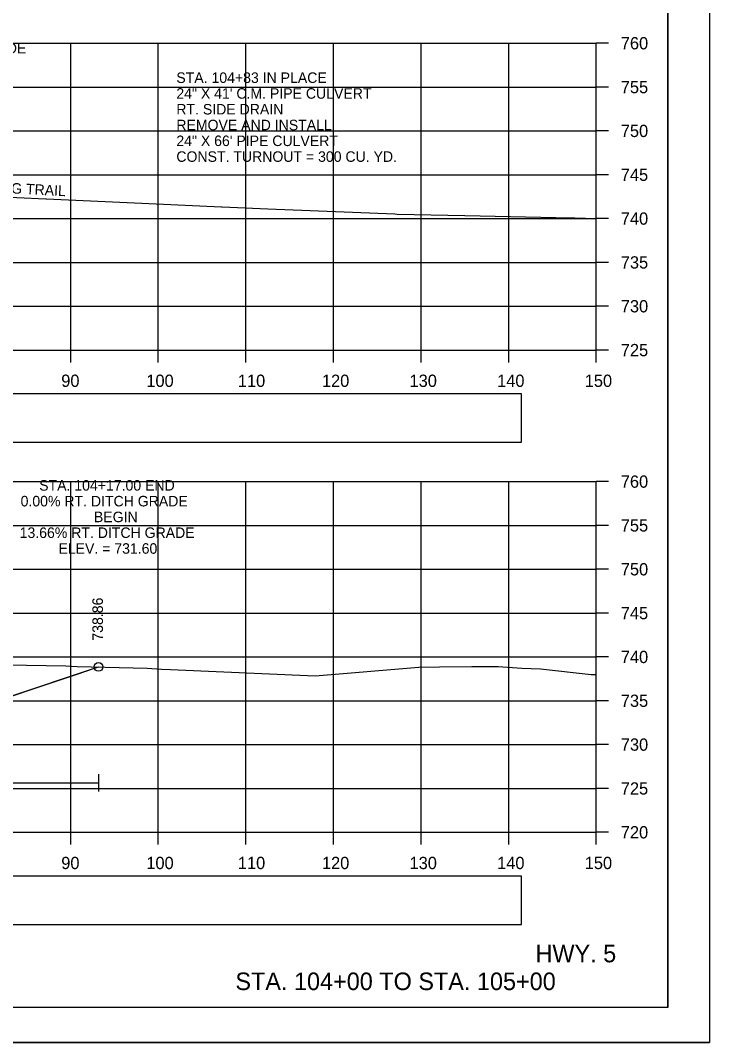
# Model space of a CAD drawing. Extents: x 1202951 to 1376887, y 378065 to 728038.
# Drawn here: x 1376668.9 to 1376747.6, y 379261.2 to 379377.8 of the extents above; entities that cross this region are included whole.
import ezdxf

# ---------------------------------------------------------------- set-up
doc = ezdxf.new("R2010")
doc.units = 0
for name, color, linetype in [('R_Alt Surface', 7, 'Continuous'), ('R_Axis', 7, 'Continuous'), ('R_Axis Annot', 7, 'Continuous'), ('R_Border', 7, 'Continuous'), ('R_Border Notes', 7, 'Continuous'), ('R_Dimension', 7, 'Continuous'), ('R_Draft', 7, 'Continuous'), ('R_Exist Surface', 7, 'Continuous'), ('R_Fin Surface', 7, 'Continuous'), ('R_Grid', 7, 'Continuous'), ('R_No Plot', 7, 'Continuous'), ('R_Proposed Const Limits', 7, 'Continuous'), ('R_Water Annot', 7, 'Continuous'), ('R_Xsect Elev', 7, 'Continuous')]:
    doc.layers.add(name, color=color, linetype=linetype)

msp = doc.modelspace()

# ---------------------------------------------------------------- linework, layer by layer
at = {"layer": 'R_Alt Surface'}
for points in [[(1376615.43, 379329.65), (1376726.14, 379329.65), (1376726.14, 379335.17), (1376615.43, 379335.17)], [(1376615.43, 379274.65), (1376726.14, 379274.65), (1376726.14, 379280.17), (1376615.43, 379280.17)]]:
    msp.add_lwpolyline(points, close=True, dxfattribs=at)
at = {"layer": 'R_Axis'}
for p, q in [((1376734.67, 379340.17), (1376734.67, 379375.17)), ((1376736.07, 379375.17), (1376734.67, 379375.17)), ((1376736.07, 379370.17), (1376734.67, 379370.17)), ((1376736.07, 379365.17), (1376734.67, 379365.17)), ((1376736.07, 379360.17), (1376734.67, 379360.17)), ((1376736.07, 379355.17), (1376734.67, 379355.17)), ((1376736.07, 379350.17), (1376734.67, 379350.17)), ((1376736.07, 379345.17), (1376734.67, 379345.17)), ((1376434.67, 379340.17), (1376734.67, 379340.17)), ((1376674.67, 379338.77), (1376674.67, 379340.17)), ((1376684.67, 379338.77), (1376684.67, 379340.17)), ((1376694.67, 379338.77), (1376694.67, 379340.17)), ((1376704.67, 379338.77), (1376704.67, 379340.17)), ((1376714.67, 379338.77), (1376714.67, 379340.17)), ((1376724.67, 379338.77), (1376724.67, 379340.17)), ((1376734.67, 379338.77), (1376734.67, 379340.17)), ((1376736.07, 379340.17), (1376734.67, 379340.17)), ((1376734.67, 379285.17), (1376734.67, 379325.17)), ((1376736.07, 379325.17), (1376734.67, 379325.17)), ((1376736.07, 379320.17), (1376734.67, 379320.17)), ((1376736.07, 379315.17), (1376734.67, 379315.17)), ((1376736.07, 379310.17), (1376734.67, 379310.17)), ((1376736.07, 379305.17), (1376734.67, 379305.17)), ((1376736.07, 379300.17), (1376734.67, 379300.17)), ((1376736.07, 379295.17), (1376734.67, 379295.17)), ((1376736.07, 379290.17), (1376734.67, 379290.17)), ((1376434.67, 379285.17), (1376734.67, 379285.17)), ((1376674.67, 379283.77), (1376674.67, 379285.17)), ((1376684.67, 379283.77), (1376684.67, 379285.17)), ((1376694.67, 379283.77), (1376694.67, 379285.17)), ((1376704.67, 379283.77), (1376704.67, 379285.17)), ((1376714.67, 379283.77), (1376714.67, 379285.17)), ((1376724.67, 379283.77), (1376724.67, 379285.17)), ((1376734.67, 379283.77), (1376734.67, 379285.17)), ((1376736.07, 379285.17), (1376734.67, 379285.17))]:
    msp.add_line(p, q, dxfattribs=at)
at = {"layer": 'R_Border'}
for q in [(1376742.85, 379470.63), (1376426.67, 379265.17)]:
    msp.add_line((1376742.85, 379265.17), q, dxfattribs=at)
at = {"layer": 'R_Dimension'}
for points in [[(1376677.85, 379291.81), (1376677.85, 379289.81)], [(1376578.63, 379290.81), (1376677.85, 379290.81)]]:
    msp.add_lwpolyline(points, dxfattribs=at)
at = {"layer": 'R_Exist Surface'}
for points in [[(1376651.93, 379358.35), (1376671.84, 379357.41), (1376671.92, 379357.41), (1376681.12, 379356.99), (1376691.87, 379356.51), (1376691.97, 379356.5), (1376697.18, 379356.29), (1376711.67, 379355.7), (1376711.92, 379355.69), (1376719.67, 379355.52), (1376731.8, 379355.24), (1376732.24, 379355.24), (1376734.67, 379355.19)], [(1376662.86, 379304.34), (1376674.12, 379304.17), (1376675.39, 379304.09), (1376683.39, 379303.9), (1376685.05, 379303.78), (1376686.06, 379303.73), (1376702.56, 379303.01), (1376714.43, 379303.99), (1376716.77, 379304.03), (1376720.48, 379304.07), (1376723.46, 379304.07), (1376726.17, 379303.9), (1376728.31, 379303.83), (1376734.08, 379303.17), (1376734.67, 379303.18)]]:
    msp.add_lwpolyline(points, dxfattribs=at)
at = {"layer": 'R_Fin Surface'}
msp.add_lwpolyline([(1376499.31, 379303.19), (1376511.61, 379299.08), (1376524.89, 379303.51), (1376548.47, 379311.37), (1376549.5, 379311.72), (1376554.5, 379311.62), (1376557.5, 379311.56), (1376557.99, 379311.56), (1376558, 379311.06), (1376559, 379311.08), (1376584.67, 379311.59), (1376601.17, 379311.26), (1376602.17, 379311.24), (1376602.18, 379311.74), (1376602.67, 379311.74), (1376605.67, 379311.8), (1376610.67, 379311.9), (1376612.25, 379311.37), (1376656.06, 379296.77), (1376662.49, 379298.91), (1376675.62, 379303.29), (1376675.76, 379303.33), (1376676.04, 379303.43), (1376677.85, 379304.03)], dxfattribs=at)
at = {"layer": 'R_Grid'}
for p, q in [((1376434.67, 379375.17), (1376734.67, 379375.17)), ((1376674.67, 379340.17), (1376674.67, 379375.17)), ((1376684.67, 379340.17), (1376684.67, 379375.17)), ((1376694.67, 379340.17), (1376694.67, 379375.17)), ((1376704.67, 379340.17), (1376704.67, 379375.17)), ((1376714.67, 379340.17), (1376714.67, 379375.17)), ((1376724.67, 379340.17), (1376724.67, 379375.17)), ((1376734.67, 379340.17), (1376734.67, 379375.17)), ((1376434.67, 379370.17), (1376734.67, 379370.17)), ((1376434.67, 379365.17), (1376734.67, 379365.17)), ((1376434.67, 379360.17), (1376734.67, 379360.17)), ((1376434.67, 379355.17), (1376734.67, 379355.17)), ((1376434.67, 379350.17), (1376734.67, 379350.17)), ((1376434.67, 379345.17), (1376734.67, 379345.17)), ((1376434.67, 379340.17), (1376734.67, 379340.17)), ((1376434.67, 379325.17), (1376734.67, 379325.17)), ((1376674.67, 379285.17), (1376674.67, 379325.17)), ((1376684.67, 379285.17), (1376684.67, 379325.17)), ((1376694.67, 379285.17), (1376694.67, 379325.17)), ((1376704.67, 379285.17), (1376704.67, 379325.17)), ((1376714.67, 379285.17), (1376714.67, 379325.17)), ((1376724.67, 379285.17), (1376724.67, 379325.17)), ((1376734.67, 379285.17), (1376734.67, 379325.17)), ((1376434.67, 379320.17), (1376734.67, 379320.17)), ((1376434.67, 379315.17), (1376734.67, 379315.17)), ((1376434.67, 379310.17), (1376734.67, 379310.17)), ((1376434.67, 379305.17), (1376734.67, 379305.17)), ((1376434.67, 379300.17), (1376734.67, 379300.17)), ((1376434.67, 379295.17), (1376734.67, 379295.17)), ((1376434.67, 379290.17), (1376734.67, 379290.17)), ((1376434.67, 379285.17), (1376734.67, 379285.17))]:
    msp.add_line(p, q, dxfattribs=at)
at = {"layer": 'R_No Plot'}
msp.add_line((1376414.27, 379261.19), (1376747.6, 379261.19), dxfattribs=at)
for points in [[(1376414.26, 379474.52), (1376747.6, 379474.52), (1376747.6, 379261.19), (1376414.26, 379261.19)], [(1376660.59, 379470.63), (1376680.21, 379470.63), (1376680.21, 379460.75), (1376696.32, 379460.75), (1376719.52, 379460.75), (1376719.64, 379432.59), (1376742.85, 379432.59), (1376742.85, 379265.17), (1376426.67, 379265.17), (1376426.67, 379470.63)]]:
    msp.add_lwpolyline(points, close=True, dxfattribs=at)
for centre in [(1376677.84, 379304.03), (1376677.85, 379304.03)]:
    msp.add_circle(centre, 0.5, dxfattribs=at)
at = {"layer": 'R_Proposed Const Limits'}
msp.add_lwpolyline([(1376656.06, 379296.77), (1376677.85, 379304.03)], dxfattribs=at)

# ---------------------------------------------------------------- texts
at = {"layer": 'R_Axis Annot'}
for s, p in [('760', (1376737.47, 379374.47)), ('755', (1376737.47, 379369.47)), ('750', (1376737.47, 379364.47)), ('745', (1376737.47, 379359.47)), ('740', (1376737.47, 379354.47)), ('735', (1376737.47, 379349.47)), ('730', (1376737.47, 379344.47)), ('725', (1376737.47, 379339.47)), ('90', (1376673.59, 379335.97)), ('100', (1376683.3, 379335.97)), ('110', (1376693.75, 379335.97)), ('120', (1376703.35, 379335.97)), ('130', (1376713.35, 379335.97)), ('140', (1376723.35, 379335.97)), ('150', (1376733.35, 379335.97)), ('760', (1376737.47, 379324.47)), ('755', (1376737.47, 379319.47)), ('750', (1376737.47, 379314.47)), ('745', (1376737.47, 379309.47)), ('740', (1376737.47, 379304.47)), ('735', (1376737.47, 379299.47)), ('730', (1376737.47, 379294.47)), ('725', (1376737.47, 379289.47)), ('720', (1376737.47, 379284.47)), ('90', (1376673.59, 379280.97)), ('100', (1376683.3, 379280.97)), ('110', (1376693.75, 379280.97)), ('120', (1376703.35, 379280.97)), ('130', (1376713.35, 379280.97)), ('140', (1376723.35, 379280.97)), ('150', (1376733.35, 379280.97))]:
    msp.add_text(s, height=1.4, dxfattribs=at).set_placement(p)
at = {"layer": 'R_Border Notes'}
for s, p in [('13.66% RT. DITCH GRADE', (1376649.63, 379374)), ('STA. 104+17.00 END', (1376671.07, 379324.14)), ('0.00% RT. DITCH GRADE', (1376668.95, 379322.34)), ('BEGIN', (1376677.32, 379320.54)), ('13.66% RT. DITCH GRADE', (1376668.84, 379318.74)), ('ELEV. = 731.60', (1376673.27, 379316.94))]:
    msp.add_text(s, height=1.2, dxfattribs=at).set_placement(p)
at = {"layer": 'R_Draft'}
for s, p in [('HWY. 5', (1376727.73, 379270.34)), ('STA. 104+00 TO STA. 105+00', (1376693.47, 379267.17))]:
    msp.add_text(s, height=2, dxfattribs=at).set_placement(p)
at = {"layer": 'R_Water Annot'}
for s, p in [('STA. 104+83 IN PLACE', (1376686.73, 379370.64)), ('24" X 41\' C.M. PIPE CULVERT', (1376686.73, 379368.84)), ('RT. SIDE DRAIN', (1376686.73, 379367.04)), ('REMOVE AND INSTALL', (1376686.73, 379365.24)), ('24" X 66\' PIPE CULVERT', (1376686.73, 379363.44)), ('CONST. TURNOUT = 300 CU. YD.', (1376686.73, 379361.64))]:
    msp.add_text(s, height=1.2, dxfattribs=at).set_placement(p)
at = {"layer": 'R_Xsect Elev'}
for s, rotation, p in [('REDWING TRAIL', 357.014, (1376661.35, 379358.38)), ('738.86', 90, (1376678.34, 379307.03)), ('738.86', 90, (1376678.35, 379307.03))]:
    msp.add_text(s, height=1.2, rotation=rotation, dxfattribs=at).set_placement(p)

doc.saveas('drawing.dxf')
